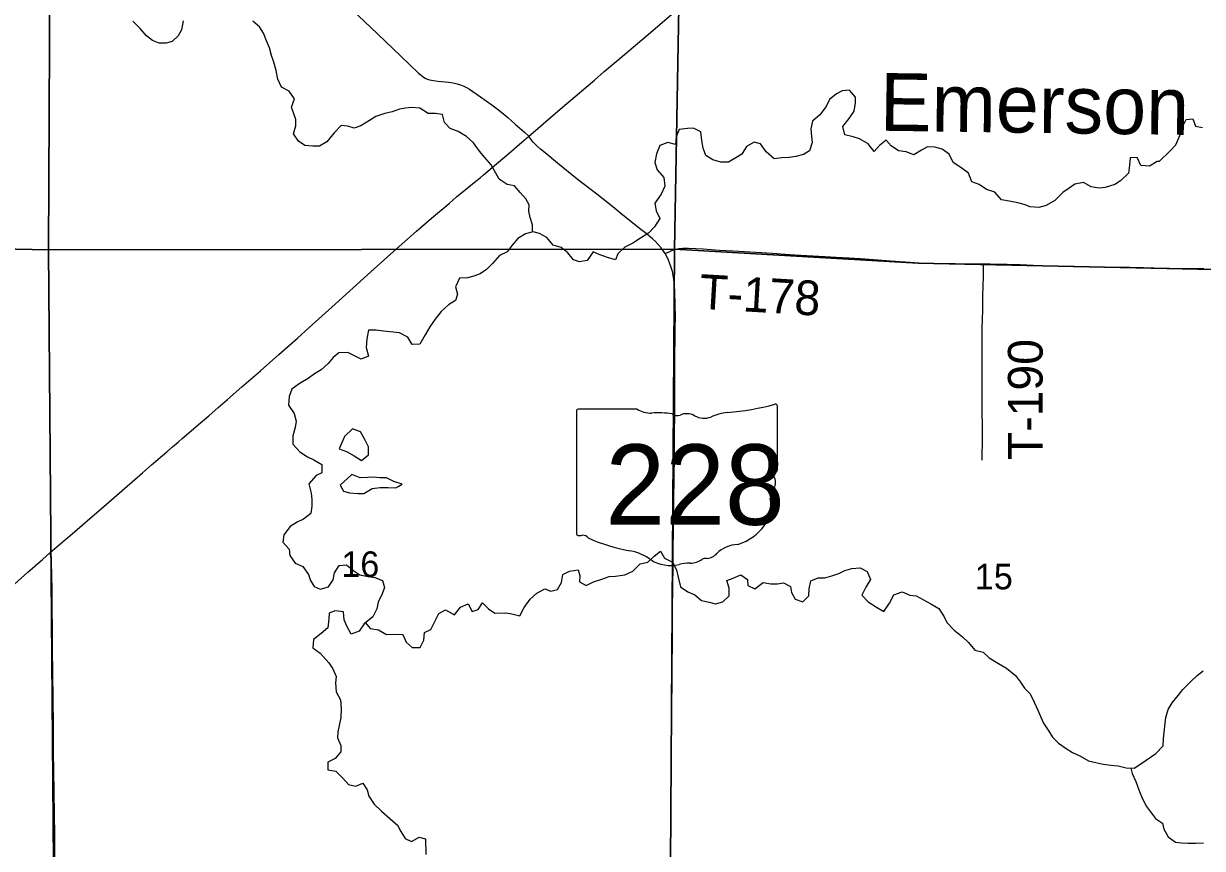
# Model space of a CAD drawing. Extents: x -8.5 to 18.7, y -20.3 to 7.
# Drawn here: x 3.109 to 6.975, y -16.661 to -13.956 of the extents above; entities that cross this region are included whole.
import ezdxf

# ---------------------------------------------------------------- set-up
doc = ezdxf.new("R2010")
doc.units = 0
for name, color, linetype in [('GM_X_Minor_Lake', 7, 'Continuous'), ('GM_X_Minor_River', 7, 'Continuous'), ('GM_X_Minor_River_Text', 7, 'Continuous'), ('GM_X_Section', 7, 'Continuous'), ('GM_X_Section_Text', 7, 'Continuous'), ('GM_X_State_Location', 7, 'Continuous'), ('GM_X_State_Route', 7, 'Continuous'), ('GM_X_State_Shield', 7, 'Continuous'), ('GM_X_Township_Road', 7, 'Continuous'), ('GM_X_Township_Road_Text', 7, 'Continuous')]:
    doc.layers.add(name, color=color, linetype=linetype)

msp = doc.modelspace()

# ---------------------------------------------------------------- linework, layer by layer
at = {"layer": 'GM_X_Minor_Lake'}
for points in [[(4.2357, -15.3352), (4.2282, -15.3199), (4.214, -15.2948), (4.1883, -15.2848), (4.1616, -15.3104), (4.1448, -15.3513)], [(4.1448, -15.3513), (4.1689, -15.3597), (4.1938, -15.3743), (4.2179, -15.3888), (4.2407, -15.3708), (4.2401, -15.3442), (4.2357, -15.3352)], [(4.1859, -15.4349), (4.1478, -15.4704), (4.1583, -15.4901), (4.178, -15.4948), (4.206, -15.4972), (4.2256, -15.4974), (4.2522, -15.4808), (4.2787, -15.4779), (4.3044, -15.4773), (4.3302, -15.479), (4.3398, -15.4733)], [(4.3398, -15.4733), (4.3507, -15.467), (4.3242, -15.4585), (4.2993, -15.4454), (4.2781, -15.4461), (4.2585, -15.4437), (4.2388, -15.4443), (4.2138, -15.4457), (4.1859, -15.4349)]]:
    msp.add_lwpolyline(points, dxfattribs=at)
at = {"layer": 'GM_X_Minor_River'}
for points in [[(3.6323, -13.9474), (3.6276, -13.9769), (3.6162, -13.9966), (3.5964, -14.0154), (3.5767, -14.0206), (3.554, -14.0205), (3.5321, -14.0113), (3.5125, -13.996), (3.4922, -13.9724), (3.4674, -13.948)], [(4.7796, -14.6399), (4.7785, -14.6358), (4.7779, -14.616), (4.7704, -14.5917), (4.7668, -14.5712), (4.7676, -14.5507), (4.7564, -14.5309), (4.7376, -14.5104), (4.7196, -14.4883), (4.6954, -14.4836), (4.669, -14.466), (4.6585, -14.447), (4.6428, -14.4196), (4.6225, -14.3959), (4.6045, -14.3746), (4.585, -14.3472), (4.5616, -14.3266), (4.5352, -14.3105), (4.5088, -14.3005), (4.49, -14.2807), (4.4833, -14.2541), (4.4599, -14.2509), (4.4365, -14.2508), (4.4093, -14.2339), (4.3813, -14.2315), (4.3616, -14.2337), (4.3419, -14.2373), (4.3177, -14.2456), (4.2942, -14.2515), (4.2646, -14.2604), (4.2434, -14.274), (4.216, -14.2912), (4.1933, -14.2987), (4.1729, -14.2925), (4.151, -14.2901), (4.1281, -14.3143), (4.1037, -14.3437), (4.0802, -14.358), (4.0582, -14.3586), (4.0318, -14.3562), (4.0114, -14.3417), (3.9942, -14.3173), (4.0019, -14.2916), (4.0028, -14.2703), (3.9946, -14.249), (3.9879, -14.23), (3.9979, -14.2028), (3.9806, -14.1777), (3.9557, -14.1646), (3.9438, -14.138), (3.9379, -14.1099), (3.9304, -14.0826), (3.923, -14.0613), (3.9156, -14.0354), (3.9066, -14.0126), (3.8962, -13.9876), (3.8835, -13.967), (3.8616, -13.9487)], [(6.8336, -14.4084), (6.8267, -14.4083), (6.8016, -14.4234), (6.7736, -14.4217), (6.7617, -14.3951), (6.7382, -14.3965), (6.7366, -14.4207), (6.7334, -14.4465), (6.7067, -14.4721), (6.6878, -14.4842), (6.6567, -14.4939), (6.637, -14.496), (6.6105, -14.4913), (6.5849, -14.4775), (6.5569, -14.4827), (6.5379, -14.4955), (6.5181, -14.5105), (6.4915, -14.5369), (6.4634, -14.5527), (6.4384, -14.5594), (6.4104, -14.5569), (6.3908, -14.5493), (6.3704, -14.5438), (6.3416, -14.5384), (6.3167, -14.5337), (6.2941, -14.5093), (6.2677, -14.5), (6.2428, -14.4839), (6.2194, -14.4747), (6.2082, -14.4466), (6.1834, -14.4282), (6.1577, -14.4114), (6.1443, -14.3848), (6.1224, -14.368), (6.0983, -14.361), (6.0741, -14.3601), (6.0543, -14.3714), (6.0293, -14.3864), (6.0036, -14.3764), (5.9786, -14.3732), (5.9545, -14.3572), (5.9387, -14.3381), (5.9167, -14.3562), (5.8992, -14.3758), (5.8789, -14.3507), (5.851, -14.3346), (5.8298, -14.3276), (5.8026, -14.3214), (5.796, -14.2933), (5.8173, -14.2676), (5.8333, -14.2435), (5.838, -14.2162), (5.8374, -14.1972), (5.8179, -14.1751), (5.7944, -14.1772), (5.7754, -14.1862), (5.7526, -14.2051), (5.7419, -14.2285), (5.7205, -14.2557), (5.697, -14.2761), (5.6915, -14.3018), (5.6929, -14.3269), (5.6958, -14.3458), (5.6865, -14.3731), (5.6676, -14.3859), (5.6418, -14.3918), (5.6206, -14.3955), (5.5964, -14.3961), (5.5714, -14.3998), (5.5443, -14.3769), (5.5263, -14.3502), (5.5059, -14.3448), (5.4801, -14.3598), (5.4648, -14.384), (5.445, -14.3968), (5.4215, -14.4111), (5.3958, -14.4109), (5.3701, -14.4032), (5.3467, -14.3886), (5.3385, -14.3651), (5.3341, -14.3393), (5.3305, -14.3112), (5.3064, -14.2989), (5.2867, -14.3003), (5.2594, -14.3032), (5.2494, -14.3274), (5.2478, -14.3532), (5.2221, -14.3462), (5.1963, -14.3559), (5.1848, -14.3832), (5.1801, -14.412), (5.1868, -14.4363), (5.2086, -14.4607), (5.2129, -14.4895), (5.1999, -14.516), (5.1801, -14.5455), (5.1845, -14.5705), (5.1957, -14.5949), (5.1781, -14.6228), (5.1583, -14.644), (5.1325, -14.6597)], [(6.8336, -14.4084), (6.8698, -14.374), (6.8881, -14.3536), (6.9011, -14.3233), (6.9103, -14.2953), (6.9225, -14.2703), (6.9437, -14.2681), (6.9527, -14.2924), (6.9754, -14.2971)], [(5.1325, -14.6597), (5.1074, -14.6763), (5.0809, -14.6898), (5.058, -14.7109), (5.0511, -14.7313), (5.0239, -14.7236), (4.9975, -14.7136), (4.9779, -14.7051), (4.958, -14.7331), (4.9323, -14.7375), (4.9126, -14.7306), (4.8939, -14.7085), (4.8728, -14.6901), (4.8463, -14.6824), (4.8253, -14.6573), (4.8011, -14.645), (4.7808, -14.6396), (4.7557, -14.6462), (4.7299, -14.6613), (4.7116, -14.6824), (4.6949, -14.7043), (4.6698, -14.7171), (4.647, -14.7435), (4.6279, -14.7623), (4.6067, -14.7766), (4.5862, -14.7849), (4.5657, -14.7901), (4.5385, -14.7914), (4.5262, -14.8194), (4.5321, -14.8437), (4.5259, -14.8642), (4.5032, -14.8784), (4.4788, -14.9003), (4.459, -14.926), (4.4415, -14.9502), (4.4262, -14.9766), (4.4093, -15.0076), (4.3836, -15.009), (4.3694, -14.9846), (4.3422, -14.9701), (4.2893, -14.9652), (4.2658, -14.9613), (4.2401, -14.9619), (4.2346, -14.99), (4.233, -15.0188), (4.2404, -15.0469), (4.2169, -15.0566), (4.1942, -15.0459), (4.1723, -15.0344), (4.1436, -15.0357), (4.1246, -15.0515), (4.1086, -15.0712), (4.085, -15.0915), (4.0637, -15.105), (4.0424, -15.1201), (4.0128, -15.1381), (3.9893, -15.1554), (3.98, -15.1797), (3.9784, -15.2077), (3.9971, -15.2351), (4.0038, -15.2602), (4.0006, -15.2814), (3.9929, -15.3087), (3.9928, -15.336), (4.0153, -15.3612), (4.0409, -15.3772), (4.0613, -15.3864), (4.0877, -15.4025), (4.0876, -15.4298), (4.0686, -15.4388), (4.045, -15.4652), (4.0524, -15.4964), (4.0553, -15.5169), (4.0551, -15.5389), (4.0512, -15.5624), (4.0276, -15.5812), (4.0064, -15.5917), (3.9836, -15.6052), (3.963, -15.6332), (3.9599, -15.6567), (3.9809, -15.6795), (3.9831, -15.7008), (3.9996, -15.7259), (4.0252, -15.7367), (4.044, -15.7626), (4.0507, -15.7823), (4.0619, -15.8021), (4.0823, -15.8106), (4.1096, -15.8031), (4.1249, -15.7805), (4.1288, -15.757), (4.1448, -15.7335), (4.1683, -15.7314), (4.1924, -15.7513), (4.212, -15.7643), (4.2399, -15.7697), (4.2611, -15.7729), (4.286, -15.7821), (4.2927, -15.8057), (4.285, -15.8269), (4.2727, -15.8534)], [(4.2307, -15.9213), (4.2465, -15.9404), (4.2737, -15.9444), (4.2994, -15.9597), (4.3258, -15.9583), (4.3531, -15.96), (4.3643, -15.9851), (4.3839, -16.0027), (4.4096, -16.0028), (4.4226, -15.9786), (4.4243, -15.9536), (4.4455, -15.9431), (4.4593, -15.9151), (4.4708, -15.8909), (4.4928, -15.8789), (4.523, -15.895), (4.5428, -15.8701), (4.5678, -15.8588), (4.5805, -15.8839), (4.6002, -15.878), (4.614, -15.856), (4.6343, -15.8759), (4.6554, -15.8897), (4.691, -15.8883), (4.7106, -15.8915), (4.7371, -15.8985), (4.7516, -15.8712), (4.7707, -15.844), (4.7928, -15.8237), (4.8186, -15.8102), (4.839, -15.8171), (4.8602, -15.8127), (4.8732, -15.7892), (4.8779, -15.7627), (4.8999, -15.7515), (4.9279, -15.7478), (4.9338, -15.7668), (4.9322, -15.7865), (4.9541, -15.7995), (4.9784, -15.7868), (5.0056, -15.7786), (5.0299, -15.7696), (5.0511, -15.7682), (5.0814, -15.7639), (5.108, -15.7519), (5.1316, -15.7277), (5.1566, -15.7226), (5.1771, -15.703), (5.1984, -15.6864), (5.2111, -15.7092), (5.2375, -15.723), (5.251, -15.7474), (5.2562, -15.7717), (5.2643, -15.8036), (5.2877, -15.8196), (5.3103, -15.8296), (5.3321, -15.8479), (5.3578, -15.8534), (5.3782, -15.8596), (5.4025, -15.8521), (5.423, -15.8325), (5.4239, -15.8083), (5.4157, -15.7824), (5.437, -15.775), (5.462, -15.7645), (5.4831, -15.779), (5.4845, -15.7987), (5.5071, -15.8103), (5.5353, -15.7892), (5.5595, -15.7931), (5.5814, -15.794), (5.6011, -15.7903), (5.6245, -15.8026), (5.6274, -15.8215), (5.6394, -15.8444), (5.665, -15.8529), (5.6841, -15.8332), (5.6857, -15.8105), (5.6912, -15.7832), (5.7147, -15.7735), (5.7366, -15.7736), (5.7601, -15.7669), (5.7829, -15.7595), (5.8026, -15.7497), (5.8253, -15.743), (5.8534, -15.7409), (5.876, -15.7532), (5.8864, -15.779), (5.8719, -15.8047), (5.8581, -15.8312), (5.8792, -15.8525), (5.9063, -15.8701), (5.9305, -15.8847), (5.9495, -15.8567), (5.9633, -15.8295), (5.9906, -15.8198), (6.0155, -15.8306), (6.0367, -15.833), (6.085, -15.859), (6.1106, -15.8743), (6.1286, -15.9017)], [(4.2727, -15.8534), (4.2681, -15.8753), (4.2543, -15.9018), (4.2269, -15.9244), (4.2101, -15.9493), (4.1843, -15.9591), (4.1701, -15.9324), (4.1612, -15.9119), (4.159, -15.8853), (4.1303, -15.8821), (4.1113, -15.8896), (4.1105, -15.9086), (4.1073, -15.9374), (4.0852, -15.957), (4.0602, -15.9758), (4.0585, -16.0031), (4.0826, -16.0214), (4.1104, -16.0527), (4.1239, -16.0725), (4.1351, -16.0976), (4.1327, -16.118), (4.1348, -16.1476), (4.1483, -16.1735), (4.1511, -16.2023), (4.1502, -16.2319), (4.144, -16.2584), (4.1401, -16.2789), (4.1392, -16.2986), (4.1497, -16.3237), (4.1496, -16.3442), (4.1313, -16.3661), (4.1077, -16.3788), (4.1076, -16.4031), (4.1333, -16.4078), (4.1559, -16.4314), (4.1747, -16.4513), (4.1988, -16.4567), (4.2224, -16.4477), (4.2366, -16.4691), (4.2418, -16.4896), (4.259, -16.5162), (4.2831, -16.5391), (4.3102, -16.5628), (4.3358, -16.5849), (4.3463, -16.6054), (4.3613, -16.629), (4.3817, -16.6383), (4.4067, -16.624), (4.4271, -16.6294), (4.4283, -16.681)], [(6.1286, -15.9017), (6.1376, -15.9208), (6.1616, -15.9459), (6.1888, -15.9673), (6.2083, -15.9864), (6.2294, -16.0115), (6.2566, -16.0178), (6.2761, -16.0368), (6.3063, -16.0552), (6.3327, -16.0698), (6.3621, -16.0942), (6.3786, -16.1163), (6.3921, -16.1353), (6.4101, -16.1544), (6.4236, -16.1818), (6.4355, -16.2084), (6.4452, -16.2312), (6.4542, -16.2502), (6.4715, -16.2769), (6.4835, -16.2966), (6.5038, -16.3165), (6.5286, -16.3333), (6.5498, -16.3463), (6.5731, -16.3578), (6.6018, -16.3739), (6.6298, -16.3802), (6.6494, -16.3848), (6.6759, -16.388), (6.6993, -16.3904), (6.7258, -16.3966), (6.7515, -16.3983), (6.7766, -16.3817), (6.8229, -16.3501)], [(6.8229, -16.3501), (6.8464, -16.3245), (6.848, -16.301), (6.8496, -16.2806), (6.8527, -16.251), (6.8551, -16.232), (6.8627, -16.2055), (6.8757, -16.1843), (6.8963, -16.1601), (6.9115, -16.1405), (6.9381, -16.1133), (6.9579, -16.0944), (6.9776, -16.0786)], [(6.7408, -16.3976), (6.7446, -16.4157), (6.7573, -16.4423), (6.767, -16.4697), (6.7781, -16.497), (6.7924, -16.5237), (6.8217, -16.5636)], [(6.8217, -16.5636), (6.8439, -16.5787), (6.8483, -16.5984), (6.8626, -16.6236), (6.8868, -16.6411), (6.9072, -16.6435), (6.9277, -16.6443), (6.9535, -16.6445), (6.9792, -16.6431)]]:
    msp.add_lwpolyline(points, dxfattribs=at)
at = {"layer": 'GM_X_Section'}
for points in [[(1.1777, -12.6489), (3.2006, -12.6781), (3.1911, -14.698), (1.1578, -14.6567)], [(3.2006, -12.6781), (5.2797, -12.6788), (5.2437, -14.6964), (3.1911, -14.698)], [(5.2797, -12.6788), (6.0987, -12.7461), (7.3966, -12.7605), (7.3681, -14.7705), (6.0431, -14.7415), (5.2437, -14.6964)], [(1.1578, -14.6567), (3.1911, -14.698), (3.2075, -16.709), (1.1642, -16.6782)], [(3.1911, -14.698), (5.2437, -14.6964), (5.2313, -16.7094), (3.2075, -16.709)], [(5.2437, -14.6964), (6.0431, -14.7415), (7.3681, -14.7705), (7.3365, -16.776), (6.0814, -16.7564), (5.2313, -16.7094)]]:
    msp.add_lwpolyline(points, close=True, dxfattribs=at)
at = {"layer": 'GM_X_State_Route'}
for points in [[(3.0243, -15.8442), (3.1234, -15.7555), (3.171, -15.7136), (3.1971, -15.6911), (3.2273, -15.6648), (3.2689, -15.6293), (3.318, -15.5872), (3.3647, -15.5462), (3.4315, -15.4885), (3.4746, -15.4509), (3.4991, -15.4298), (3.5292, -15.4038), (3.5791, -15.3608), (3.5979, -15.3446), (3.6177, -15.3275), (3.63, -15.317), (3.6901, -15.2651), (3.7166, -15.2425), (3.7476, -15.2156), (3.7786, -15.1888), (3.8255, -15.148), (3.8861, -15.0946), (3.9471, -15.0416), (4.0076, -14.988), (4.0462, -14.9528), (4.0884, -14.9142), (4.131, -14.8762), (4.2374, -14.7807), (4.3132, -14.7125), (4.3978, -14.6374), (4.4474, -14.5941), (4.5047, -14.5467), (4.5295, -14.5247), (4.5581, -14.5019), (4.5924, -14.4734), (4.6069, -14.4616), (4.6173, -14.4527), (4.6466, -14.4277), (4.7014, -14.3808), (4.7439, -14.3446), (4.7667, -14.3251), (4.7883, -14.3068), (4.8137, -14.2849), (4.8371, -14.2645), (4.8843, -14.2241), (4.9043, -14.2073), (4.9185, -14.1953), (4.9547, -14.1649), (4.9821, -14.1414), (5.0138, -14.1136), (5.0662, -14.0696), (5.1657, -13.9852), (5.2354, -13.9253)], [(5.231, -16.7039), (5.232, -16.581), (5.2331, -16.4642), (5.2335, -16.3622), (5.2345, -16.2851), (5.2354, -16.2304), (5.236, -16.0763), (5.2371, -15.9719), (5.2378, -15.8724), (5.2386, -15.8091), (5.2395, -15.7271), (5.2401, -15.6799), (5.2409, -15.6191), (5.2412, -15.5805), (5.2417, -15.5147), (5.2431, -15.4513), (5.2436, -15.3693), (5.2442, -15.3233), (5.245, -15.2126), (5.2451, -15.1729), (5.2457, -15.1231), (5.2457, -15.0342), (5.246, -14.9974), (5.2467, -14.9526), (5.2473, -14.9203), (5.2468, -14.8769), (5.2456, -14.8386), (5.244, -14.8146), (5.2421, -14.7959), (5.2401, -14.781), (5.2376, -14.7689), (5.2337, -14.7561), (5.2282, -14.7412), (5.2244, -14.7322), (5.2188, -14.72), (5.213, -14.71), (5.2079, -14.7022), (5.1999, -14.6911), (5.1908, -14.6804), (5.1817, -14.6713), (5.1723, -14.6624), (5.151, -14.6451), (5.1292, -14.628), (5.1064, -14.6098), (5.0749, -14.5842), (5.0415, -14.5571), (4.989, -14.5154), (4.9438, -14.4805), (4.9251, -14.466), (4.8602, -14.4137), (4.8199, -14.3806), (4.8046, -14.3678), (4.7924, -14.3573), (4.7851, -14.3496), (4.7799, -14.3438), (4.7765, -14.3391), (4.7667, -14.3251)]]:
    msp.add_lwpolyline(points, dxfattribs=at)
at = {"layer": 'GM_X_State_Shield'}
for p, q in [((4.9222, -15.2279), (4.9222, -15.6281)), ((5.1217, -15.221), (4.9287, -15.221)), ((5.5814, -15.4204), (5.5814, -15.2111)), ((5.5813, -15.4204), (5.5814, -15.4204))]:
    msp.add_line(p, q, dxfattribs=at)
for centre, major_axis, start_param, end_param in [((4.9298, -15.227), (0.00764, 0), 1.712693, 3.28349), ((5.1677, -15.1745), (0.0741, 0), 4.042523, 4.731795), ((5.3466, -14.6753), (0.699, 0), 4.814394, 5.042369), ((5.5741, -15.2102), (0.00734, 0), 6.141152, 7.989035), ((5.1923, -15.4457), (0.2659, 0), 1.404758, 1.657858), ((5.2526, -15.2249), (0.0214, 0), 3.836095, 5.185415), ((5.284, -15.2712), (0.0444, 0), 0.950623, 2.079405), ((5.3413, -15.2077), (0.0534, 0), 4.081561, 5.145723), ((5.4357, -15.3432), (0.1406, 0), 1.699011, 2.107814), ((5.5735, -15.4212), (0.00785, 0), 5.05454, 6.418171), ((5.5797, -15.4358), (0.0114, 0), 1.883978, 3.671073), ((5.5074, -15.4623), (0.0682, 0), 5.934695, 6.695948), ((5.6077, -15.508), (0.0496, 0), 2.387724, 3.262537), ((5.3857, -15.5347), (0.1748, 0), 5.101752, 6.440018), ((4.9298, -15.629), (0.0077, 0), 3.00124, 4.508301), ((4.931, -15.588), (0.0588, 0), 4.665946, 4.897461), ((4.943, -15.6512), (0.0212, 0), 0.519207, 1.627899), ((5.2107, -15.2916), (0.5048, 0), 4.195997, 4.488961), ((5.0602, -15.8079), (0.1579, 0), 0.823519, 1.323587), ((5.3381, -15.6669), (0.0565, 0), 4.937069, 5.64225), ((5.4594, -15.7405), (0.0958, 0), 1.647645, 2.488434), ((5.231, -15.6532), (0.1002, 0), 4.026481, 4.996735), ((5.2889, -15.7916), (0.0824, 0), 1.495662, 1.94098), ((5.2962, -15.6831), (0.0534, 0), 4.691044, 5.507374), ((5.3445, -15.7219), (0.015, 0), 1.147584, 2.315152)]:
    msp.add_ellipse(centre, major_axis=major_axis, ratio=0.8, start_param=start_param, end_param=end_param, dxfattribs=at)
at = {"layer": 'GM_X_Township_Road'}
for points in [[(4.1863, -13.9101), (4.2702, -13.9901), (4.3465, -14.0632), (4.3752, -14.0907), (4.4051, -14.119), (4.4129, -14.1254), (4.421, -14.1318), (4.4262, -14.1357), (4.4325, -14.1382), (4.4404, -14.1403), (4.4538, -14.1429), (4.4682, -14.1446), (4.4918, -14.1468), (4.5028, -14.1481), (4.5186, -14.1507), (4.5318, -14.1538), (4.5424, -14.1569), (4.5527, -14.1609), (4.5615, -14.1653), (4.572, -14.1715), (4.6076, -14.1964), (4.6452, -14.2228), (4.6671, -14.2391), (4.6847, -14.2528), (4.698, -14.264), (4.722, -14.2856), (4.7518, -14.3119), (4.7667, -14.3251)], [(5.213, -14.71), (5.2261, -14.7045), (5.2375, -14.6997), (5.2491, -14.6959), (5.2586, -14.6939), (5.2707, -14.6929), (5.2903, -14.6932), (5.3385, -14.6954), (5.3906, -14.6989), (5.4365, -14.7015), (5.5109, -14.7059), (5.5655, -14.7087), (5.6075, -14.712), (5.6386, -14.7141), (5.7366, -14.7198), (5.7738, -14.722), (5.8156, -14.7246), (5.8537, -14.7268), (5.8969, -14.7296), (5.9526, -14.7339), (6.017, -14.7391), (6.0455, -14.7406), (6.0853, -14.7419), (6.1487, -14.7431), (6.1641, -14.7433)], [(6.1641, -14.7433), (6.1971, -14.7439), (6.2418, -14.7444), (6.2576, -14.7445)], [(6.2536, -15.3885), (6.2536, -15.3698), (6.2542, -15.3324), (6.2542, -15.3), (6.2537, -15.2665), (6.2533, -15.2391), (6.2531, -15.2216), (6.2532, -15.1906), (6.253, -15.1696), (6.2527, -15.1499), (6.2533, -15.1229), (6.2532, -15.0856), (6.2532, -15.0664), (6.2531, -15.0316), (6.2532, -15.0068), (6.2534, -14.9831), (6.2536, -14.9708), (6.2535, -14.9547), (6.2553, -14.8965), (6.2556, -14.8729), (6.2555, -14.8642), (6.2557, -14.8506), (6.2573, -14.7847), (6.2575, -14.7561), (6.2576, -14.7445)], [(6.2576, -14.7445), (6.2789, -14.7446), (6.2947, -14.7451), (6.3057, -14.7454), (6.3152, -14.7454), (6.3345, -14.7455), (6.3773, -14.7467), (6.3897, -14.7473), (6.3995, -14.7476), (6.4206, -14.7486), (6.4491, -14.7496), (6.4702, -14.7504), (6.5335, -14.7518), (6.5546, -14.7523), (6.5905, -14.7529), (6.6413, -14.7542), (6.6648, -14.7547), (6.7194, -14.7554), (6.7368, -14.7554), (6.7467, -14.7557), (6.7825, -14.7564), (6.8158, -14.7574), (6.8669, -14.7581), (6.9249, -14.7592), (6.9348, -14.7589), (6.9408, -14.7591), (6.9482, -14.7591), (6.9592, -14.7594), (6.969, -14.7594), (6.9801, -14.7599)], [(3.2125, -16.7109), (3.2125, -16.702), (3.2117, -16.6325), (3.2117, -16.6111), (3.2109, -16.5548), (3.2098, -16.472), (3.2086, -16.4123), (3.2081, -16.3415), (3.2073, -16.2581), (3.2062, -16.1711), (3.2047, -16.007), (3.2039, -15.9448), (3.2036, -15.8727), (3.2032, -15.8392), (3.203, -15.8118), (3.2023, -15.7671), (3.2008, -15.7212), (3.1999, -15.71), (3.199, -15.7039), (3.1971, -15.6911)]]:
    msp.add_lwpolyline(points, dxfattribs=at)

# ---------------------------------------------------------------- texts
at = {"layer": 'GM_X_Minor_River_Text'}
msp.add_text('Emerson', height=0.18949, rotation=359.2115, dxfattribs=at).set_placement((5.9168, -14.3075))
at = {"layer": 'GM_X_Section_Text'}
for s, p in [('16', (4.1515, -15.7709)), ('15', (6.229, -15.8115))]:
    msp.add_text(s, height=0.08371, rotation=0, dxfattribs=at).set_placement(p)
at = {"layer": 'GM_X_State_Location'}
for s in ['s', 'r']:
    msp.add_text(s, height=0.000379, dxfattribs=at).set_placement((5.2444, -15.4546))
msp.add_text('228', height=0.000379, rotation=0, dxfattribs=at).set_placement((5.1107, -15.4821))
at = {"layer": 'GM_X_State_Shield'}
msp.add_text('228', height=0.26367, dxfattribs=at).set_placement((5.0174, -15.5999))
at = {"layer": 'GM_X_Township_Road_Text'}
for s, rotation, p in [('T-178', 356.6348, (5.323, -14.8912)), ('T-190', 90, (6.4512, -15.3877))]:
    msp.add_text(s, height=0.11364, rotation=rotation, dxfattribs=at).set_placement(p)

doc.saveas('drawing.dxf')
